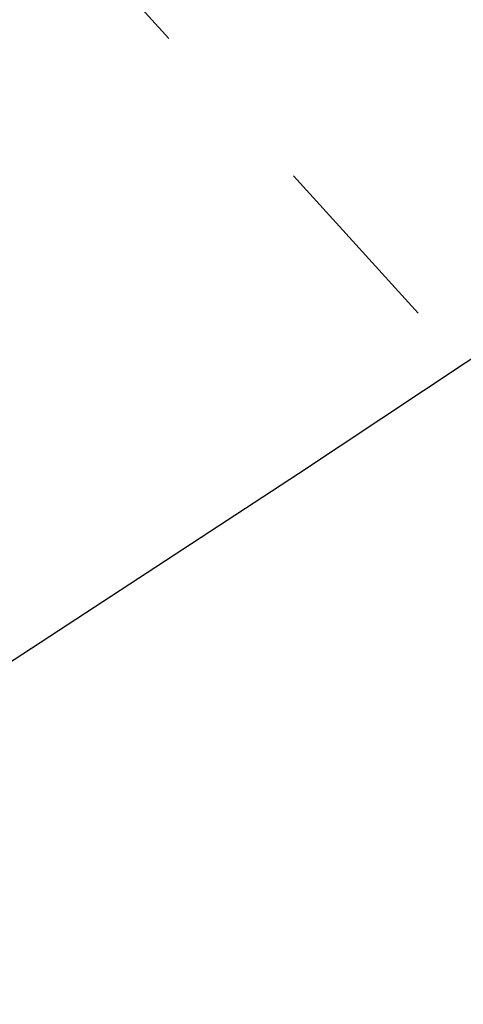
# Model space of a CAD drawing. Extents: x 0 to 362422, y 0 to 4201735.
# Tile 356 of 656: x 360282.31 to 360284.11, y 4200426.25 to 4200430.24. Entities that reach past the tile are written whole.
import ezdxf

# ---------------------------------------------------------------- set-up
doc = ezdxf.new("R2010")
doc.units = 0
doc.header["$LTSCALE"] = 0.5
doc.header["$MEASUREMENT"] = 0
doc.linetypes.add('CONTI', pattern=[0])
doc.linetypes.add('Д_ТРОТ_ТРУБА', pattern=[3, 1.5, -1.5])
doc.layers.add('(025) Дорога', color=7, linetype='Continuous')
doc.layers.add('GORIZDEFAULT', color=32, linetype='CONTI')
doc.layers.add('.', color=7, linetype='Continuous', lineweight=15)

# ---------------------------------------------------------------- blocks, each defined once
blk = doc.blocks.new('gergrgrre')
at = {"layer": '(025) Дорога', "linetype": 'Д_ТРОТ_ТРУБА', "flags": 128}
blk.add_lwpolyline([(360044.1953, 4200796.0117), (360041.8164, 4200791.7725), (360042.3584, 4200788.3041), (360046.0867, 4200780.21), (360059.0121, 4200755.8869), (360082.2659, 4200713.415), (360119.8375, 4200651.9108), (360154.2478, 4200588.2735), (360168.9516, 4200565.337), (360182.6178, 4200547.7659), (360213.0435, 4200512.0439), (360268.2829, 4200446.2622), (360308.9265, 4200401.5342), (360387.3686, 4200322.5934), (360428.1163, 4200283.4973), (360457.1161, 4200256.4198), (360464.8857, 4200245.4437), (360476.5072, 4200228.2628), (360489.0602, 4200214.493), (360499.0649, 4200202.9837)], dxfattribs=at)
at = {"layer": 'GORIZDEFAULT', "color": 32}
blk.add_polyline3d([(360282, 4200427.46, 539.5), (360283.44, 4200428.4, 539.5), (360284.96, 4200429.41, 539.5), (360286.53, 4200430.49, 539.5), (360288.12, 4200431.61, 539.5), (360289.68, 4200432.75, 539.5), (360291.18, 4200433.91, 539.5), (360292.62, 4200435.07, 539.5)], dxfattribs=at)

msp = doc.modelspace()

# ---------------------------------------------------------------- hatches: boundary and pattern name
at = {"layer": '.', "ltscale": 0.149071}
h = msp.add_hatch(color=256, dxfattribs=at)
h.dxf.hatch_style = 1
h.set_gradient(color1=(255, 255, 255), tint=1)
h.paths.add_polyline_path([(359890.2408, 4200063.4759), (362234.445, 4200063.4759), (362234.349, 4201313.8917), (359890.2408, 4201328.8911)], flags=17)
h.paths.add_polyline_path([(359890.2408, 4200063.4759), (362234.445, 4200063.4759), (362234.445, 4201313.8911), (359890.2408, 4201328.8911)], flags=17)

# ---------------------------------------------------------------- block references
at = {"linetype": 'Continuous'}
msp.add_blockref('gergrgrre', (0, 0), dxfattribs=at)

doc.saveas('drawing.dxf')
